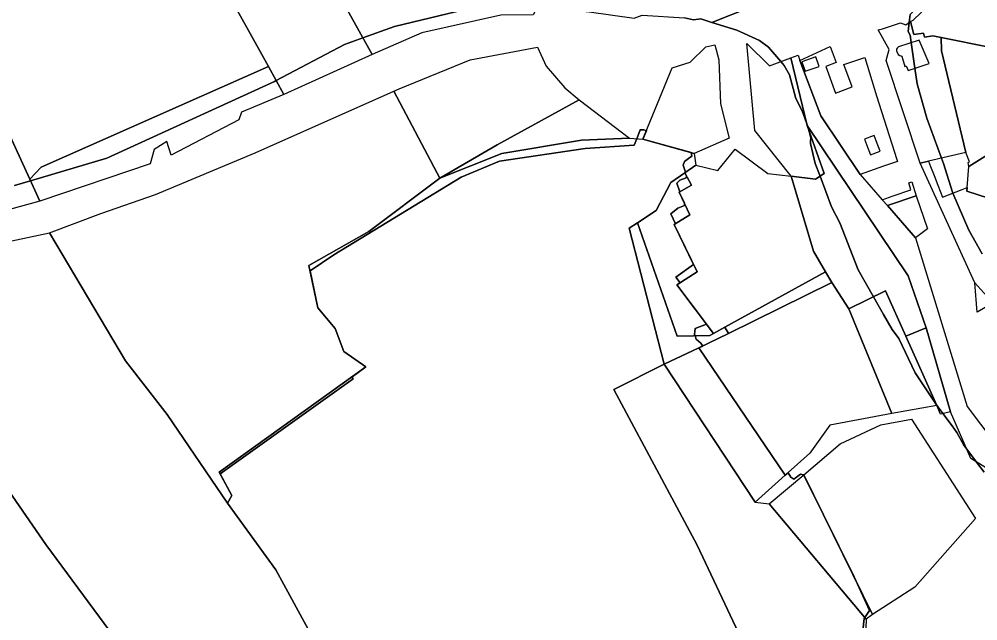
# Model space of a CAD drawing. Extents: x -477304 to -465429, y -1159113 to -1149210.
# Drawn here: x -475289.9 to -474838, y -1154721.4 to -1154438.1 of the extents above; entities that cross this region are included whole.
import ezdxf

# ---------------------------------------------------------------- set-up
doc = ezdxf.new("R2010")
doc.units = 0
for name, color, linetype in [('BPEJ_s', 7, 'Continuous'), ('orna_s', 7, 'Continuous'), ('PUPFL_s', 7, 'Continuous'), ('trav_porost_s', 7, 'Continuous'), ('voda_s', 7, 'Continuous'), ('zahrada_s', 7, 'Continuous')]:
    doc.layers.add(name, color=color, linetype=linetype)

msp = doc.modelspace()

# ---------------------------------------------------------------- linework, layer by layer
at = {"layer": 'BPEJ_s'}
for points in [[(-474835.9, -1154548.53), (-474842.28, -1154537.48), (-474849.78, -1154519.98), (-474849.93, -1154519.61), (-474854.19, -1154506.01), (-474855.1, -1154503.55), (-474862.05, -1154484.74), (-474866.52, -1154468.58), (-474867.61, -1154461.26), (-474869.4, -1154449.17), (-474869.92, -1154445.62), (-474870.77, -1154443.92), (-474870.33, -1154439.69), (-474869.94, -1154435.95), (-474858.44, -1154423.72), (-474837.17, -1154416.27)], [(-475127.82, -1154446.86), (-475113, -1154441.5), (-475083.5, -1154434.5), (-475046.02, -1154432.89), (-475037, -1154432.5), (-475022.72, -1154434.46), (-475021.16, -1154434.68), (-475000, -1154437.59), (-474996.23, -1154436.26), (-474976.24, -1154437.54), (-474971.99, -1154438.39), (-474968.59, -1154437.96), (-474963.42, -1154439.66)], [(-474944.34, -1154432.22), (-474963.42, -1154439.66), (-474968.59, -1154437.96), (-474971.99, -1154438.39), (-474976.24, -1154437.54)], [(-474835.05, -1154651.45), (-474838.66, -1154646.64), (-474843.21, -1154640.57), (-474844.62, -1154638.69), (-474847.81, -1154632.74), (-474850.13, -1154629.65), (-474854.49, -1154623.82), (-474856.74, -1154620.83), (-474857.47, -1154619.73), (-474867.58, -1154604.67), (-474875.24, -1154588.51), (-474878.43, -1154584.26), (-474882.48, -1154577.13), (-474887.2, -1154568.81), (-474894.37, -1154556.19), (-474903.09, -1154534.07), (-474906.92, -1154526.42), (-474912.33, -1154512.01), (-474914.58, -1154506.01), (-474916.92, -1154496.65), (-474916.83, -1154495.57), (-474916.7, -1154494.1), (-474917.22, -1154492.03), (-474917.58, -1154490.6), (-474917.98, -1154488.99), (-474918.07, -1154488.73), (-474918.73, -1154486.92), (-474920.74, -1154481.34), (-474923.72, -1154475.39), (-474926.7, -1154464.33), (-474929.25, -1154459.86), (-474930.8, -1154458.09), (-474936.69, -1154451.36), (-474940.94, -1154448.17), (-474951.58, -1154443.28), (-474963.42, -1154439.66), (-474944.34, -1154432.22)], [(-475083.5, -1154434.5), (-475113, -1154441.5), (-475127.82, -1154446.86), (-475136.5, -1154450), (-475168.66, -1154467.06), (-475169.5, -1154467.5), (-475248.5, -1154503.5), (-475284.49, -1154514.26), (-475292, -1154516.5)], [(-474869.94, -1154435.95), (-474870.33, -1154439.69), (-474870.77, -1154443.92), (-474869.92, -1154445.62), (-474869.4, -1154449.17), (-474867.61, -1154461.26), (-474866.52, -1154468.58), (-474862.05, -1154484.74), (-474855.1, -1154503.55), (-474854.19, -1154506.01), (-474849.93, -1154519.61), (-474849.78, -1154519.98), (-474842.28, -1154537.48), (-474835.9, -1154548.53)], [(-474963.42, -1154439.66), (-474951.58, -1154443.28), (-474940.94, -1154448.17), (-474936.69, -1154451.36), (-474930.8, -1154458.09), (-474929.25, -1154459.86), (-474926.7, -1154464.33), (-474923.72, -1154475.39), (-474920.74, -1154481.34), (-474918.73, -1154486.92), (-474918.07, -1154488.73), (-474917.98, -1154488.99), (-474917.58, -1154490.6), (-474917.22, -1154492.03), (-474916.7, -1154494.1), (-474916.83, -1154495.57), (-474916.92, -1154496.65), (-474914.58, -1154506.01), (-474912.33, -1154512.01), (-474906.92, -1154526.42), (-474903.09, -1154534.07), (-474894.37, -1154556.19), (-474887.2, -1154568.81), (-474882.48, -1154577.13), (-474878.43, -1154584.26), (-474875.24, -1154588.51), (-474867.58, -1154604.67), (-474857.47, -1154619.73), (-474856.74, -1154620.83), (-474854.49, -1154623.82), (-474850.13, -1154629.65), (-474847.81, -1154632.74), (-474844.62, -1154638.69), (-474843.21, -1154640.57), (-474838.66, -1154646.64), (-474835.05, -1154651.45)], [(-475292, -1154516.5), (-475284.49, -1154514.26), (-475248.5, -1154503.5), (-475169.5, -1154467.5), (-475168.66, -1154467.06), (-475136.5, -1154450), (-475127.82, -1154446.86)], [(-475152.74, -1154727.13), (-475168.82, -1154697.35), (-475191.61, -1154665.95), (-475189.64, -1154662.41), (-475195.18, -1154652.27), (-475132.5, -1154607.5), (-475133.07, -1154606.62), (-475126.39, -1154601.84), (-475136.86, -1154594.57), (-475140.85, -1154583.79), (-475149.16, -1154574.01), (-475152.77, -1154556.66), (-475141.5, -1154549), (-475081.5, -1154512.5), (-475063.5, -1154505), (-475023, -1154499), (-475000, -1154497.51), (-474998.75, -1154494.42), (-474997.08, -1154490.27), (-474995.38, -1154490.27), (-474994.2, -1154490.64), (-474995.82, -1154494.61), (-474973.05, -1154500.91), (-474972.84, -1154502.6), (-474974.39, -1154503.77), (-474976.24, -1154505.16), (-474976.88, -1154506.86), (-474975.72, -1154510.2), (-474976.12, -1154510.48), (-474975.24, -1154512.07), (-474975.39, -1154512.81), (-474978.37, -1154513.87), (-474979.86, -1154515.36), (-474978.39, -1154519.37), (-474978.8, -1154519.61), (-474976.32, -1154524.74), (-474976.24, -1154525.78), (-474979.43, -1154527.06), (-474982.62, -1154529.82), (-474980.53, -1154534.43), (-474981.15, -1154534.81)], [(-474975.72, -1154510.2), (-474976.88, -1154506.86), (-474976.24, -1154505.16), (-474974.39, -1154503.77), (-474972.84, -1154502.6), (-474973.05, -1154500.91), (-474995.82, -1154494.61), (-474994.2, -1154490.64), (-474995.38, -1154490.27), (-474997.08, -1154490.27), (-474998.75, -1154494.42), (-475000, -1154497.51), (-475023, -1154499), (-475063.5, -1154505), (-475081.5, -1154512.5), (-475141.5, -1154549), (-475152.77, -1154556.66), (-475149.16, -1154574.01), (-475140.85, -1154583.79), (-475136.86, -1154594.57), (-475126.39, -1154601.84), (-475133.07, -1154606.62), (-475132.5, -1154607.5), (-475195.18, -1154652.27), (-475189.64, -1154662.41), (-475191.61, -1154665.95), (-475168.82, -1154697.35), (-475152.74, -1154727.13)], [(-474892.25, -1154726.09), (-474891.61, -1154720.35), (-474891.27, -1154719.84), (-474889.06, -1154716.52), (-474896.32, -1154700.74), (-474910.8, -1154671.43), (-474919.94, -1154652.95), (-474920.1, -1154652.72), (-474921.59, -1154652.3), (-474924.78, -1154654.64), (-474926.06, -1154653.79), (-474927.4, -1154651.67), (-474928.75, -1154652.89), (-474969.54, -1154592.94), (-474967.67, -1154592.02), (-474968.59, -1154590.64), (-474969.66, -1154589.67), (-474970.71, -1154588.72), (-474971.26, -1154587.21), (-474971.56, -1154586.38), (-474971.35, -1154585.13), (-474971.14, -1154583.83), (-474965.83, -1154581.79), (-474979.89, -1154563.27), (-474978.34, -1154562.27), (-474980.38, -1154559.65), (-474971.95, -1154553.57), (-474981.15, -1154534.81), (-474980.53, -1154534.43), (-474982.62, -1154529.82), (-474979.43, -1154527.06), (-474976.24, -1154525.78), (-474976.32, -1154524.74), (-474978.8, -1154519.61), (-474978.39, -1154519.37), (-474979.86, -1154515.36), (-474978.37, -1154513.87), (-474975.39, -1154512.81), (-474975.24, -1154512.07), (-474976.12, -1154510.48), (-474975.72, -1154510.2)], [(-474981.15, -1154534.81), (-474971.95, -1154553.57), (-474980.38, -1154559.65), (-474978.34, -1154562.27), (-474979.89, -1154563.27), (-474965.83, -1154581.79), (-474971.14, -1154583.83), (-474971.35, -1154585.13), (-474971.56, -1154586.38), (-474971.26, -1154587.21), (-474970.71, -1154588.72), (-474969.66, -1154589.67), (-474968.59, -1154590.64), (-474967.67, -1154592.02), (-474969.54, -1154592.94), (-474928.75, -1154652.89), (-474927.4, -1154651.67), (-474926.06, -1154653.79), (-474924.78, -1154654.64), (-474921.59, -1154652.3), (-474920.1, -1154652.72), (-474919.94, -1154652.95), (-474910.8, -1154671.43), (-474896.32, -1154700.74), (-474889.06, -1154716.52), (-474891.27, -1154719.84), (-474891.61, -1154720.35), (-474892.25, -1154726.09)]]:
    msp.add_lwpolyline(points, dxfattribs=at)
at = {"layer": 'orna_s'}
msp.add_lwpolyline([(-475293.01, -1154293.52), (-475275.25, -1154342.94), (-475259.6, -1154345.03), (-475259.13, -1154346.68), (-475252.09, -1154353), (-475235.45, -1154362.04), (-475232.04, -1154365.42), (-475205.41, -1154413.3), (-475205.99, -1154415.34), (-475209.92, -1154417.52), (-475207.97, -1154421.01), (-475199.48, -1154423.95), (-475194.24, -1154421.03), (-475172.33, -1154460.46), (-475279.49, -1154507.87), (-475284.86, -1154513.45), (-475306.23, -1154467.08)], dxfattribs=at)
for points in [[(-475165.4, -1154379.46), (-475153.57, -1154400.85), (-475138.14, -1154428.42), (-475124.23, -1154453.27), (-475123.41, -1154454.72), (-475165.04, -1154473.58), (-475172.33, -1154460.46), (-475194.24, -1154421.03), (-475212.9, -1154387.46), (-475170.96, -1154369.59)], [(-475047.63, -1154436.05), (-475062.78, -1154436.2), (-475100.13, -1154444.57), (-475123.41, -1154454.72), (-475124.23, -1154453.27), (-475138.14, -1154428.42), (-475091.92, -1154395.15), (-475076.78, -1154416.11), (-475047.03, -1154394.63), (-475044.16, -1154398.73), (-475040.89, -1154396.99), (-475040.5, -1154422.02)], [(-474855.23, -1154446.75), (-474859.12, -1154445.91), (-474863.15, -1154446.65), (-474863.66, -1154444.64), (-474868.1, -1154445.41), (-474869.64, -1154439.26), (-474868.48, -1154438.54), (-474857.42, -1154427.96), (-474834.49, -1154418.42), (-474822.1, -1154416.88), (-474825.06, -1154423.62), (-474831.79, -1154451.46)], [(-475113.18, -1154472.04), (-475110.76, -1154470.96), (-475077.27, -1154457.21), (-475045.61, -1154451.29), (-475041.39, -1154460.25), (-475032.72, -1154470.37), (-475025.97, -1154476.05), (-475064.59, -1154497.33), (-475091.58, -1154512.99)], [(-475284.86, -1154513.45), (-475279.49, -1154507.87), (-475172.33, -1154460.46), (-475165.04, -1154473.58), (-475185.13, -1154481.92), (-475186.33, -1154485.55), (-475218.17, -1154502.15), (-475220.29, -1154495.64), (-475226.19, -1154499.51), (-475228.11, -1154506.28), (-475280.05, -1154523.88)], [(-475280.05, -1154523.88), (-475310.58, -1154532.05), (-475331.3, -1154532.46), (-475340.27, -1154497.63), (-475318.17, -1154487.88), (-475324.45, -1154473.64), (-475306.23, -1154467.08), (-475284.86, -1154513.45)], [(-475239.79, -1154599.05), (-475220.11, -1154624.22), (-475191.61, -1154665.95), (-475168.82, -1154697.35), (-475152.74, -1154727.13), (-475225.43, -1154779.5), (-475225.37, -1154776), (-475225.6, -1154760.21), (-475242.25, -1154734.8), (-475247.06, -1154726.27), (-475277.36, -1154685.39), (-475337.2, -1154599), (-475362.85, -1154561.75), (-475342.89, -1154555.83), (-475306.77, -1154545.32), (-475275.56, -1154538.64)], [(-474898.82, -1154574.45), (-474878.44, -1154623.83), (-474907.77, -1154629.23), (-474917.19, -1154642.5), (-474928.75, -1154652.89), (-474969.54, -1154592.94), (-474955.58, -1154586.09), (-474906.74, -1154562.13)], [(-475247.06, -1154726.27), (-475242.25, -1154734.8), (-475225.6, -1154760.21), (-475225.37, -1154776), (-475225.43, -1154779.5), (-475263.14, -1154806.67), (-475284.7, -1154777.16), (-475286.44, -1154756.14), (-475287.23, -1154746.58), (-475288.11, -1154735.95), (-475364.3, -1154636.05), (-475373.57, -1154623.78), (-475337.2, -1154599), (-475277.36, -1154685.39)]]:
    msp.add_lwpolyline(points, close=True, dxfattribs=at)
at = {"layer": 'PUPFL_s'}
for points in [[(-475024.82, -1154495.06), (-475062.29, -1154501.42), (-475091.58, -1154512.99), (-475064.59, -1154497.33), (-475025.97, -1154476.05), (-475002.11, -1154494.2)], [(-474962.57, -1154586.09), (-474964.31, -1154587.05), (-474979.7, -1154587.4), (-474998.41, -1154533.94), (-474989.57, -1154528.27), (-474982.74, -1154515.06), (-474976.12, -1154510.48), (-474972.95, -1154516.22), (-474978.8, -1154519.61), (-474973.68, -1154530.21), (-474981.15, -1154534.81), (-474970.24, -1154557.05), (-474979.89, -1154563.27)], [(-474957.2, -1154583.14), (-474955.58, -1154586.09), (-474969.54, -1154592.94), (-474985.78, -1154600.54), (-475002.4, -1154536.5), (-474998.41, -1154533.94), (-474979.7, -1154587.4), (-474964.31, -1154587.05), (-474962.57, -1154586.09)], [(-474928.75, -1154652.89), (-474942.9, -1154665.59), (-474985.78, -1154600.54), (-474969.54, -1154592.94)], [(-474890.67, -1154720.55), (-474890.98, -1154729.23), (-474940.42, -1154749.08), (-474970.21, -1154685.82), (-475009.62, -1154612.43), (-474985.78, -1154600.54), (-474942.9, -1154665.59), (-474936.28, -1154666.37)], [(-474920.07, -1154652.68), (-474887.62, -1154718.36), (-474890.67, -1154720.55), (-474936.28, -1154666.37)]]:
    msp.add_lwpolyline(points, close=True, dxfattribs=at)
for points in [[(-475152.74, -1154727.13), (-475168.82, -1154697.35), (-475191.61, -1154665.95), (-475189.64, -1154662.41), (-475195.64, -1154651.44), (-475126.39, -1154601.84), (-475136.86, -1154594.57), (-475140.85, -1154583.79), (-475149.16, -1154574.01), (-475153.32, -1154554.03), (-475125.02, -1154538.03), (-475091.58, -1154512.99), (-475062.29, -1154501.42), (-475024.82, -1154495.06), (-475002.11, -1154494.2), (-474995.82, -1154494.61), (-474971.63, -1154501.3), (-474970.97, -1154506.92), (-474976.12, -1154510.48), (-474982.74, -1154515.06), (-474989.57, -1154528.27), (-474998.41, -1154533.94), (-475002.4, -1154536.5), (-474985.78, -1154600.54), (-475009.62, -1154612.43), (-474970.21, -1154685.82), (-474940.42, -1154749.08)], [(-474828.06, -1154523.95), (-474843.23, -1154519.15), (-474843.07, -1154517.4), (-474842.19, -1154507.5), (-474834.72, -1154502.7)]]:
    msp.add_lwpolyline(points, dxfattribs=at)
at = {"layer": 'trav_porost_s'}
for points in [[(-474808.35, -1154455.67), (-474802.16, -1154478.77), (-474761.58, -1154462.49), (-474763.13, -1154477.79), (-474778.98, -1154489.21), (-474797.56, -1154495.4), (-474834.72, -1154502.7), (-474842.19, -1154507.5), (-474842.5, -1154505.56), (-474841.97, -1154505.35), (-474843.69, -1154500.96), (-474855.17, -1154453.03), (-474855.23, -1154446.75), (-474831.79, -1154451.46)], [(-474971.63, -1154501.3), (-474995.82, -1154494.61), (-474982.07, -1154460.95), (-474973.56, -1154458.4), (-474966.13, -1154451.2), (-474961.93, -1154450.13), (-474960.12, -1154457.33), (-474959.25, -1154478.05), (-474955.14, -1154494.2)], [(-474914.44, -1154513.4), (-474925.92, -1154512.04), (-474943.06, -1154490.56), (-474946.91, -1154449.61), (-474936.22, -1154460.09), (-474926.11, -1154456.37), (-474918.41, -1154488.23), (-474910.48, -1154510.79)], [(-474893.37, -1154511.18), (-474912.05, -1154483.57), (-474921.8, -1154457.59), (-474907.54, -1154450.95), (-474904.72, -1154458.55), (-474909.65, -1154460.4), (-474905, -1154472.91), (-474897.22, -1154469.99), (-474901.12, -1154459.49), (-474891.25, -1154456.1), (-474885.74, -1154474.21), (-474876.19, -1154504.11), (-474875.89, -1154505.06), (-474882.42, -1154507.35)], [(-474920.93, -1154458.13), (-474919.37, -1154462.67), (-474912.74, -1154460.38), (-474914.32, -1154455.85)], [(-475140.85, -1154583.79), (-475136.86, -1154594.57), (-475126.39, -1154601.84), (-475195.64, -1154651.44), (-475189.64, -1154662.41), (-475191.61, -1154665.95), (-475220.11, -1154624.22), (-475239.79, -1154599.05), (-475275.56, -1154538.64), (-475251.41, -1154529.69), (-475225.66, -1154520.6), (-475178.62, -1154501.04), (-475113.18, -1154472.04), (-475091.58, -1154512.99), (-475125.02, -1154538.03), (-475153.32, -1154554.03), (-475149.16, -1154574.01)], [(-474906.74, -1154562.13), (-474909.78, -1154557.07), (-474915.49, -1154547.34), (-474925.92, -1154512.04), (-474914.44, -1154513.4), (-474910.48, -1154510.79), (-474918.41, -1154488.23), (-474870.81, -1154558.93), (-474862.4, -1154583.42), (-474871.97, -1154587.41), (-474881.54, -1154566.06), (-474898.82, -1154574.45)], [(-474888.58, -1154502.01), (-474884.08, -1154500.3), (-474885.93, -1154495.35), (-474886.89, -1154492.81), (-474891.39, -1154494.54), (-474890.45, -1154497.06)], [(-474767.04, -1154558.14), (-474795.64, -1154562.41), (-474811.22, -1154571.13), (-474824.49, -1154578.62), (-474830.84, -1154571.66), (-474839.4, -1154562.29), (-474865.21, -1154505.85), (-474861.24, -1154504.95), (-474860.26, -1154507.45), (-474858.58, -1154511.74), (-474856.79, -1154516.24), (-474854.63, -1154521.85), (-474845.3, -1154518.26), (-474843.07, -1154517.4), (-474843.23, -1154519.15), (-474828.06, -1154523.95), (-474802.18, -1154516.51), (-474781.38, -1154516.45), (-474751.12, -1154496.38), (-474733.76, -1154492.95), (-474720.33, -1154539.46), (-474768.16, -1154554.23)], [(-474978.8, -1154519.61), (-474972.95, -1154516.22), (-474976.12, -1154510.48), (-474970.97, -1154506.92), (-474960.48, -1154509.38), (-474952.34, -1154499.3), (-474937.04, -1154510.79), (-474925.92, -1154512.04), (-474915.49, -1154547.34), (-474909.78, -1154557.07), (-474957.2, -1154583.14), (-474962.57, -1154586.09), (-474979.89, -1154563.27), (-474970.24, -1154557.05), (-474981.15, -1154534.81), (-474973.68, -1154530.21)], [(-474955.58, -1154586.09), (-474957.2, -1154583.14), (-474909.78, -1154557.07), (-474906.74, -1154562.13)], [(-474857.36, -1154619.99), (-474878.44, -1154623.83), (-474898.82, -1154574.45), (-474881.54, -1154566.06), (-474871.97, -1154587.41)], [(-474871.97, -1154587.41), (-474862.4, -1154583.42), (-474850.87, -1154623.01), (-474855.54, -1154624.06), (-474857.36, -1154619.99)], [(-474902.84, -1154638.08), (-474883.66, -1154629.12), (-474869.31, -1154626.48), (-474839.12, -1154673.22), (-474867.71, -1154705.61), (-474887.62, -1154718.36), (-474920.07, -1154652.68)]]:
    msp.add_lwpolyline(points, close=True, dxfattribs=at)
at = {"layer": 'voda_s'}
msp.add_lwpolyline([(-474821.13, -1154657.4), (-474841.26, -1154645.04), (-474850.87, -1154623.01), (-474862.4, -1154583.42), (-474870.81, -1154558.93), (-474918.41, -1154488.23), (-474926.11, -1154456.37), (-474922.64, -1154455.05), (-474921.8, -1154457.59), (-474912.05, -1154483.57), (-474893.37, -1154511.18), (-474883.01, -1154523.11), (-474880.6, -1154525.89), (-474867.36, -1154541.14), (-474843, -1154620.5), (-474830.45, -1154637.1)], dxfattribs=at)
at = {"layer": 'zahrada_s'}
for points in [[(-474879.84, -1154452.46), (-474884.96, -1154443.09), (-474882.94, -1154442.72), (-474874.45, -1154439.86), (-474871.97, -1154440.71), (-474869.64, -1154439.26), (-474868.1, -1154445.41), (-474863.66, -1154444.64), (-474863.15, -1154446.65), (-474859.12, -1154445.91), (-474855.23, -1154446.75), (-474855.17, -1154453.03), (-474843.69, -1154500.96), (-474861.24, -1154504.95), (-474865.21, -1154505.85), (-474881.14, -1154457.62)], [(-474876.3, -1154452.23), (-474876.28, -1154453.1), (-474875.51, -1154454.8), (-474874.67, -1154455.28), (-474873.87, -1154455.61), (-474872.31, -1154460.36), (-474871.68, -1154460.15), (-474870.75, -1154462.31), (-474860.92, -1154459.03), (-474865.7, -1154447.96), (-474875.37, -1154451.13), (-474876.04, -1154451.75)], [(-474883.01, -1154523.11), (-474877.9, -1154521.37), (-474869.48, -1154518.48), (-474870.52, -1154515.25), (-474869.12, -1154514.77), (-474866.99, -1154521.22), (-474880.6, -1154525.89)], [(-474866.99, -1154521.22), (-474861.66, -1154536.87), (-474867.36, -1154541.14), (-474880.6, -1154525.89)], [(-474839.4, -1154562.29), (-474830.84, -1154571.66), (-474831.92, -1154572.31), (-474837.94, -1154575.88), (-474838.31, -1154576.14)]]:
    msp.add_lwpolyline(points, close=True, dxfattribs=at)

doc.saveas('drawing.dxf')
